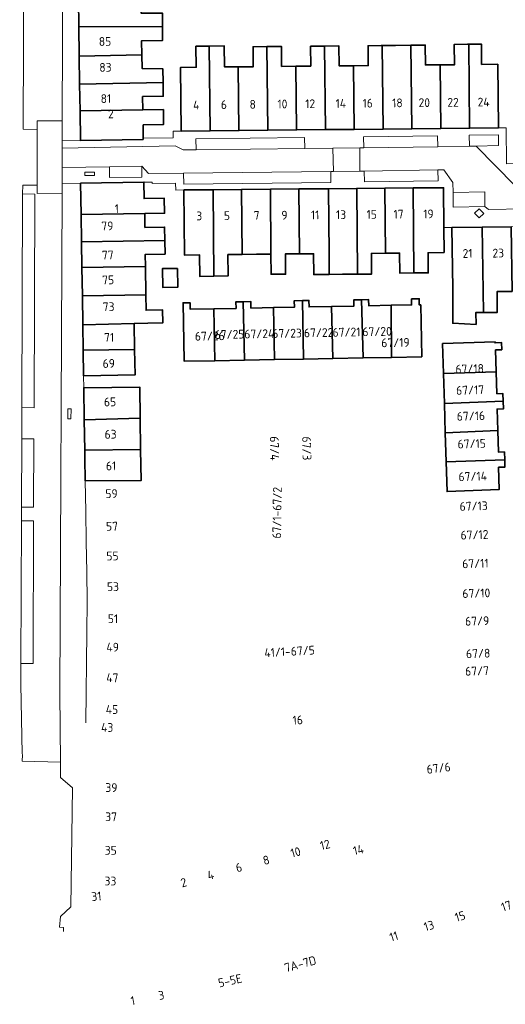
# Model space of a CAD drawing. Extents: x 150256 to 156914, y 461459 to 469481.
# Tile 303 of 656: x 155406 to 155481, y 463334 to 463485. Entities that reach past the tile are written whole.
import ezdxf
from ezdxf.enums import TextEntityAlignment as Align

# ---------------------------------------------------------------- set-up
doc = ezdxf.new("R2010")
doc.units = 0
doc.header["$LTSCALE"] = 0.75
for name, color, linetype, lineweight in [('B-RO-GR-BEPLANTING_CULTUUR_VASTE PLANTENVAK-GV', 251, 'CONTINUOUS', 18), ('B-RO-GR-GROENVOORZIENING-GV', 251, 'CONTINUOUS', 18), ('B-RO-OG-BEBOUWING-GV', 6, 'CONTINUOUS', 35), ('B-RO-OG-BEBOUWING-T18', 1, 'CONTINUOUS', 18), ('B-RO-VH-VERHARDING_STRAATBAKSTEEN-GV', 251, 'CONTINUOUS', 18)]:
    doc.layers.add(name, color=color, linetype=linetype, lineweight=lineweight)
doc.styles.add('NLCS-ISO-M200-T18', font='NLCS-ISO.ttf', dxfattribs={"height": 360})

msp = doc.modelspace()

# ---------------------------------------------------------------- linework, layer by layer
at = {"layer": 'B-RO-GR-BEPLANTING_CULTUUR_VASTE PLANTENVAK-GV'}
msp.add_lwpolyline([(155413.861, 463424.173), (155414.361, 463424.17), (155414.368, 463425.67), (155413.868, 463425.673)], close=True, dxfattribs=at)
at = {"layer": 'B-RO-GR-GROENVOORZIENING-GV'}
for points in [[(155416.476, 463462.002), (155416.481, 463461.502), (155417.981, 463461.517), (155417.976, 463462.017)], [(155477.013, 463456.406), (155476.3, 463455.705), (155477, 463454.992), (155477.714, 463455.692)]]:
    msp.add_lwpolyline(points, close=True, dxfattribs=at)
at = {"layer": 'B-RO-OG-BEBOUWING-GV'}
for points in [[(155425.14, 463488.564), (155415.49, 463488.526), (155415.553, 463484.374), (155428.417, 463484.334), (155428.423, 463486.418), (155427.973, 463486.421), (155425.149, 463486.435)], [(155415.553, 463484.374), (155415.622, 463479.827), (155425.248, 463480.065), (155425.195, 463482.208), (155428.41, 463482.25), (155428.417, 463484.334)], [(155435.703, 463468.377), (155435.574, 463481.39), (155433.55, 463481.367), (155433.581, 463478.138), (155431.179, 463478.115), (155431.277, 463468.34), (155431.277, 463468.333)], [(155435.574, 463481.39), (155435.703, 463468.377), (155440.129, 463468.421), (155440.037, 463478.201), (155437.931, 463478.181), (155437.899, 463481.418)], [(155444.555, 463468.464), (155444.428, 463481.3), (155442.318, 463481.279), (155442.348, 463478.224), (155440.037, 463478.201), (155440.129, 463468.421)], [(155444.428, 463481.3), (155444.555, 463468.464), (155448.981, 463468.508), (155448.884, 463478.288), (155446.697, 463478.266), (155446.668, 463481.323), (155446.564, 463481.322)], [(155448.981, 463468.508), (155453.407, 463468.552), (155453.28, 463481.387), (155451.143, 463481.365), (155451.172, 463478.31), (155448.884, 463478.288)], [(155453.407, 463468.552), (155457.833, 463468.596), (155457.736, 463478.374), (155455.524, 463478.352), (155455.492, 463481.409), (155453.28, 463481.387)], [(155462.259, 463468.64), (155462.132, 463481.468), (155461.983, 463481.466), (155459.967, 463481.446), (155459.997, 463478.396), (155457.736, 463478.374), (155457.833, 463468.596)], [(155462.132, 463481.468), (155462.259, 463468.64), (155466.685, 463468.684), (155466.518, 463481.516), (155464.156, 463481.499)], [(155466.685, 463468.684), (155471.111, 463468.727), (155471.015, 463478.504), (155468.762, 463478.482), (155468.731, 463481.538), (155466.518, 463481.516)], [(155471.111, 463468.727), (155475.537, 463468.771), (155475.409, 463481.663), (155475.232, 463481.661), (155473.205, 463481.641), (155473.235, 463478.525), (155471.015, 463478.504)], [(155479.962, 463468.815), (155479.876, 463478.59), (155477.389, 463478.565), (155477.358, 463481.682), (155475.409, 463481.663), (155475.537, 463468.771)], [(155415.622, 463479.827), (155415.687, 463475.56), (155428.495, 463475.791), (155428.457, 463477.904), (155425.301, 463477.922), (155425.248, 463480.065)], [(155415.687, 463475.56), (155415.749, 463471.462), (155425.385, 463471.611), (155425.348, 463473.635), (155428.533, 463473.677), (155428.495, 463475.791)], [(155415.749, 463471.462), (155415.818, 463466.9), (155425.433, 463467.056), (155425.435, 463467.265), (155425.454, 463469.289), (155428.58, 463469.361), (155428.541, 463471.623), (155425.385, 463471.611)], [(155415.833, 463460.337), (155415.909, 463455.529), (155425.688, 463455.683), (155428.721, 463455.73), (155428.685, 463458.023), (155425.588, 463457.974), (155425.548, 463460.491)], [(155436.184, 463459.329), (155431.781, 463459.291), (155431.69, 463459.289), (155431.779, 463449.307), (155434.063, 463449.344), (155434.117, 463446.025), (155436.3, 463446.06)], [(155440.648, 463449.404), (155440.56, 463459.368), (155436.184, 463459.329), (155436.3, 463446.06), (155438.473, 463446.09), (155438.472, 463446.235), (155438.445, 463449.384)], [(155440.56, 463459.368), (155440.648, 463449.404), (155442.85, 463449.423), (155445.061, 463449.442), (155444.976, 463459.406)], [(155449.35, 463459.444), (155444.976, 463459.406), (155445.061, 463449.442), (155445.088, 463446.34), (155447.298, 463446.359), (155447.271, 463449.464), (155449.437, 463449.483)], [(155453.897, 463459.484), (155449.35, 463459.444), (155449.437, 463449.483), (155451.602, 463449.502), (155451.629, 463446.39), (155451.63, 463446.292), (155454.012, 463446.335), (155453.984, 463449.523)], [(155458.221, 463459.522), (155453.897, 463459.484), (155453.984, 463449.523), (155454.012, 463446.335), (155456.025, 463446.383), (155458.335, 463446.382)], [(155462.553, 463459.559), (155458.221, 463459.522), (155458.335, 463446.382), (155460.515, 463446.38), (155460.515, 463446.482), (155460.488, 463449.561), (155462.639, 463449.58)], [(155466.899, 463459.597), (155462.553, 463459.559), (155462.639, 463449.58), (155464.789, 463449.598), (155464.816, 463446.526), (155467.012, 463446.545)], [(155471.639, 463449.68), (155471.611, 463453.506), (155471.565, 463459.638), (155466.899, 463459.597), (155467.012, 463446.545), (155469.207, 463446.564), (155469.18, 463449.659)], [(155415.909, 463455.529), (155415.975, 463451.323), (155428.769, 463451.526), (155428.736, 463453.602), (155425.722, 463453.554), (155425.688, 463455.683)], [(155472.835, 463453.515), (155472.954, 463444.172), (155472.962, 463443.566), (155472.962, 463438.816), (155476.553, 463438.639), (155476.495, 463440.459), (155477.67, 463440.473), (155477.503, 463453.574)], [(155482.058, 463443.717), (155481.931, 463453.631), (155477.503, 463453.574), (155477.67, 463440.473), (155479.79, 463440.498), (155479.763, 463443.688), (155479.795, 463443.688)], [(155416.037, 463447.38), (155425.793, 463447.535), (155425.764, 463449.402), (155428.802, 463449.45), (155428.769, 463451.526), (155415.975, 463451.323)], [(155425.793, 463447.535), (155416.037, 463447.38), (155416.105, 463443.061), (155425.861, 463443.216)], [(155430.729, 463447.256), (155428.422, 463447.237), (155428.446, 463444.335), (155430.753, 463444.354)], [(155416.105, 463443.061), (155416.176, 463438.597), (155424.068, 463438.804), (155426.168, 463438.837), (155428.443, 463438.873), (155428.412, 463440.871), (155425.899, 463440.832), (155425.861, 463443.216)], [(155459.195, 463433.511), (155463.55, 463433.594), (155463.518, 463441.592), (155460.058, 463441.526), (155460.04, 463442.457), (155458.935, 463442.436)], [(155463.55, 463433.594), (155468.209, 463433.683), (155468.057, 463441.654), (155467.827, 463441.649), (155467.809, 463442.583), (155466.633, 463442.561), (155466.651, 463441.652), (155463.518, 463441.592)], [(155436.463, 463433.077), (155436.31, 463441.038), (155432.673, 463440.969), (155432.653, 463441.983), (155431.566, 463441.963), (155431.738, 463432.987)], [(155436.31, 463441.038), (155436.463, 463433.077), (155440.986, 463433.163), (155440.773, 463442.14), (155439.679, 463442.119), (155439.698, 463441.103)], [(155445.614, 463433.252), (155445.45, 463441.223), (155441.99, 463441.157), (155441.971, 463442.163), (155440.773, 463442.14), (155440.986, 463433.163)], [(155445.45, 463441.223), (155445.614, 463433.252), (155450.031, 463433.336), (155449.913, 463442.312), (155448.638, 463442.288), (155448.658, 463441.284)], [(155454.326, 463441.389), (155450.905, 463441.324), (155450.886, 463442.331), (155449.913, 463442.312), (155450.031, 463433.336), (155454.551, 463433.422)], [(155454.551, 463433.422), (155459.195, 463433.511), (155458.935, 463442.436), (155457.762, 463442.413), (155457.781, 463441.455), (155454.326, 463441.389)], [(155416.237, 463434.693), (155424.131, 463434.804), (155424.068, 463438.804), (155416.176, 463438.597)], [(155471.546, 463431.11), (155479.634, 463431.377), (155479.531, 463434.733), (155480.484, 463434.762), (155480.45, 463435.85), (155479.469, 463435.82), (155479.465, 463435.955), (155471.406, 463435.709)], [(155424.131, 463434.804), (155416.237, 463434.693), (155416.299, 463430.775), (155424.193, 463430.899)], [(155479.634, 463431.377), (155471.546, 463431.11), (155471.686, 463426.528), (155480.707, 463426.885), (155480.672, 463428.021), (155479.737, 463427.993)], [(155416.402, 463424.013), (155424.99, 463424.263), (155424.928, 463429.039), (155416.325, 463428.916)], [(155471.824, 463422.001), (155479.863, 463422.336), (155479.762, 463425.654), (155480.743, 463425.684), (155480.707, 463426.885), (155471.686, 463426.528)], [(155424.99, 463424.263), (155416.402, 463424.013), (155416.475, 463419.335), (155425.053, 463419.447)], [(155479.863, 463422.336), (155471.824, 463422.001), (155471.961, 463417.537), (155480.938, 463417.873), (155480.901, 463419.076), (155479.964, 463419.048)], [(155416.549, 463414.657), (155425.115, 463414.665), (155425.053, 463419.447), (155416.475, 463419.335), (155416.494, 463418.106)], [(155480.938, 463417.873), (155471.961, 463417.537), (155472.1, 463412.986), (155480.109, 463413.313), (155480.005, 463416.71), (155480.973, 463416.74)]]:
    msp.add_lwpolyline(points, close=True, dxfattribs=at)
at = {"layer": 'B-RO-VH-VERHARDING_STRAATBAKSTEEN-GV'}
for points in [[(155406.649, 463383.366), (155406.656, 463386.597), (155406.742, 463408.472), (155406.751, 463410.603), (155406.792, 463421.093), (155406.811, 463425.903), (155406.941, 463458.676), (155406.946, 463460.037), (155409.173, 463460.021), (155409.191, 463468.581), (155407.005, 463468.616), (155407.377, 463560.806), (155407.398, 463565.681), (155404.787, 463565.626), (155404.522, 463565.622)], [(155466.685, 463468.684), (155462.259, 463468.64), (155457.833, 463468.596), (155453.407, 463468.552), (155448.981, 463468.508), (155444.555, 463468.464), (155440.129, 463468.421), (155435.703, 463468.377), (155431.277, 463468.333), (155431.277, 463468.34), (155430.044, 463468.328), (155430.042, 463468.323), (155430.046, 463467.283), (155425.435, 463467.265), (155425.433, 463467.056), (155415.818, 463466.9), (155413.009, 463466.853), (155413.006, 463465.73), (155430.342, 463466.092), (155431.569, 463465.443), (155433.552, 463465.473), (155433.532, 463467.153), (155450.217, 463467.352), (155450.237, 463465.672), (155454.56, 463465.723), (155458.688, 463465.772), (155459.29, 463465.779), (155459.266, 463467.459), (155470.635, 463467.617), (155470.658, 463465.937), (155475.513, 463466.021), (155475.484, 463467.701), (155479.977, 463467.779), (155480.006, 463466.099), (155476.544, 463466.039), (155482.489, 463459.981)], [(155514.72, 463452.63), (155514.895, 463452.913), (155512.572, 463454.335), (155504.11, 463459.518), (155500.415, 463461.781), (155500.412, 463461.933), (155500.388, 463462.984), (155499.135, 463463.851), (155499.139, 463463.557), (155494.649, 463463.496), (155490.229, 463463.436), (155485.809, 463463.376), (155481.221, 463463.314), (155481.147, 463468.825), (155479.962, 463468.815), (155475.537, 463468.771), (155471.111, 463468.727), (155466.685, 463468.684)], [(155483.93, 463456.408), (155478.456, 463456.317), (155477.905, 463456.742), (155473.041, 463456.672), (155473.018, 463458.912), (155472.983, 463460.443), (155471.57, 463462.376), (155470.691, 463462.363), (155470.716, 463460.688), (155459.398, 463460.516), (155459.373, 463462.191), (155458.724, 463462.184), (155454.636, 463462.137), (155454.248, 463462.133), (155454.269, 463460.453), (155431.673, 463460.181), (155431.653, 463461.861), (155426.255, 463461.834), (155425.22, 463462.934), (155425.243, 463461.254), (155420.273, 463461.184), (155420.25, 463462.864), (155412.996, 463462.722), (155412.989, 463460.294), (155415.833, 463460.337), (155425.548, 463460.491), (155426.799, 463460.483), (155426.799, 463460.304), (155430.401, 463460.318), (155430.445, 463459.256), (155431.69, 463459.289), (155431.781, 463459.291), (155436.184, 463459.329), (155440.56, 463459.368), (155444.976, 463459.406), (155449.35, 463459.444), (155453.897, 463459.484), (155458.221, 463459.522), (155462.553, 463459.559)], [(155416.628, 463377.473), (155416.681, 463382.144), (155416.733, 463386.735), (155416.786, 463391.376), (155416.84, 463396.123), (155416.769, 463400.637), (155416.697, 463405.253), (155416.622, 463409.982), (155416.549, 463414.657), (155416.494, 463418.106), (155416.475, 463419.335), (155416.402, 463424.013), (155416.325, 463428.916), (155416.299, 463430.775), (155416.237, 463434.693), (155416.176, 463438.597), (155416.105, 463443.061), (155416.037, 463447.38), (155415.975, 463451.323), (155415.909, 463455.529), (155415.833, 463460.337), (155412.989, 463460.294), (155412.984, 463458.794), (155412.646, 463382.042), (155412.735, 463371.458), (155412.755, 463369.062), (155414.618, 463367.473), (155414.329, 463349.237), (155412.75, 463347.746), (155412.615, 463346.101), (155413.233, 463346.03), (155413.202, 463345.454)], [(155462.553, 463459.559), (155466.899, 463459.597), (155471.565, 463459.638), (155471.611, 463453.506), (155472.835, 463453.515), (155477.503, 463453.574), (155481.931, 463453.631), (155486.357, 463453.687), (155490.755, 463453.742), (155491.85, 463453.783), (155495.453, 463453.805), (155495.578, 463453.692), (155496.128, 463453.67), (155497.814, 463452.643), (155497.961, 463452.866), (155498.402, 463452.56), (155499.421, 463451.868), (155507.826, 463446.652), (155510.156, 463445.243), (155510.36, 463445.573)]]:
    msp.add_lwpolyline(points, dxfattribs=at)
for points in [[(155413.019, 463469.896), (155413.212, 463519.033), (155413.22, 463521.031), (155413.233, 463524.229), (155413.267, 463532.906), (155413.376, 463560.781), (155407.377, 463560.806), (155407.005, 463468.616), (155409.191, 463468.581), (155409.194, 463469.9)], [(155415.687, 463475.56), (155415.622, 463479.827), (155415.553, 463484.374), (155415.49, 463488.526), (155415.425, 463492.812), (155415.361, 463497.017), (155415.316, 463500), (155415.295, 463501.915), (155415.256, 463505.499), (155415.208, 463509.95), (155415.115, 463518.288), (155416.102, 463518.882), (155413.212, 463519.033), (155413.019, 463469.896), (155413.009, 463466.853), (155415.818, 463466.9), (155415.749, 463471.462)], [(155413.019, 463469.896), (155409.194, 463469.9), (155409.191, 463468.581), (155409.173, 463460.021), (155409.17, 463458.768), (155412.984, 463458.794), (155412.989, 463460.294), (155412.996, 463462.722), (155413.006, 463465.73), (155413.009, 463466.853)], [(155433.552, 463465.473), (155450.237, 463465.672), (155450.217, 463467.352), (155433.532, 463467.153)], [(155459.29, 463465.779), (155470.658, 463465.937), (155470.635, 463467.617), (155459.266, 463467.459)], [(155475.513, 463466.021), (155476.544, 463466.039), (155480.006, 463466.099), (155479.977, 463467.779), (155475.484, 463467.701)], [(155431.653, 463461.861), (155454.248, 463462.133), (155454.636, 463462.137), (155454.56, 463465.723), (155450.237, 463465.672), (155433.552, 463465.473), (155431.569, 463465.443), (155430.342, 463466.092), (155413.006, 463465.73), (155412.996, 463462.722), (155420.25, 463462.864), (155425.22, 463462.934), (155426.255, 463461.834)], [(155458.724, 463462.184), (155458.688, 463465.772), (155454.56, 463465.723), (155454.636, 463462.137)], [(155483.93, 463456.408), (155492.88, 463456.548), (155496.379, 463456.602), (155496.322, 463460.207), (155495.27, 463460.194), (155483.848, 463460.018), (155482.489, 463459.981), (155476.544, 463466.039), (155475.513, 463466.021), (155470.658, 463465.937), (155459.29, 463465.779), (155458.688, 463465.772), (155458.724, 463462.184), (155459.373, 463462.191), (155470.691, 463462.363), (155471.57, 463462.376), (155472.983, 463460.443), (155473.018, 463458.912), (155477.872, 463458.981), (155477.905, 463456.742), (155478.456, 463456.317)], [(155420.25, 463462.864), (155420.273, 463461.184), (155425.243, 463461.254), (155425.22, 463462.934)], [(155454.248, 463462.133), (155431.653, 463461.861), (155431.673, 463460.181), (155454.269, 463460.453)], [(155459.373, 463462.191), (155459.398, 463460.516), (155470.716, 463460.688), (155470.691, 463462.363)], [(155416.476, 463462.002), (155417.976, 463462.017), (155417.981, 463461.517), (155416.481, 463461.502)], [(155406.901, 463372.54), (155406.889, 463371.613), (155412.735, 463371.458), (155412.646, 463382.042), (155412.984, 463458.794), (155409.17, 463458.768), (155409.173, 463460.021), (155406.946, 463460.037), (155406.941, 463458.676), (155408.83, 463458.668), (155408.723, 463425.858), (155406.811, 463425.903), (155406.792, 463421.093), (155408.683, 463421.088), (155408.623, 463410.573), (155406.751, 463410.603), (155406.742, 463408.472), (155408.61, 463408.491), (155408.542, 463386.573), (155406.656, 463386.597), (155406.649, 463383.366), (155406.888, 463372.746)], [(155406.941, 463458.676), (155406.811, 463425.903), (155408.723, 463425.858), (155408.83, 463458.668)], [(155473.018, 463458.912), (155473.041, 463456.672), (155477.905, 463456.742), (155477.872, 463458.981)], [(155477.013, 463456.406), (155477.714, 463455.692), (155477, 463454.992), (155476.3, 463455.705)], [(155413.861, 463424.173), (155413.868, 463425.673), (155414.368, 463425.67), (155414.361, 463424.17)], [(155406.792, 463421.093), (155406.751, 463410.603), (155408.623, 463410.573), (155408.683, 463421.088)]]:
    msp.add_lwpolyline(points, close=True, dxfattribs=at)

# ---------------------------------------------------------------- texts
at = {"layer": 'B-RO-OG-BEBOUWING-T18', "style": 'NLCS-ISO-M200-T18'}
for s, rotation, p in [('85', 0.9, (155419.588, 463482.096)), ('83', 0.9, (155419.648, 463478.123)), ('81', 0.9, (155419.721, 463473.322)), ('4', 0.6, (155433.597, 463472.356)), ('6', 0.6, (155437.835, 463472.398)), ('8', 0.6, (155442.257, 463472.442)), ('10', 0.6, (155446.817, 463472.487)), ('12', 0.6, (155451.077, 463472.529)), ('14', 0.6, (155455.788, 463472.576)), ('16', 0.6, (155459.91, 463472.617)), ('18', 0.6, (155464.471, 463472.662)), ('20', 0.6, (155468.591, 463472.703)), ('22', 0.6, (155473.012, 463472.746)), ('24', 0.6, (155477.699, 463472.793)), ('2', 0.9, (155420.484, 463470.976)), ('1', 0.9, (155421.393, 463456.425)), ('3', 0.5, (155434.044, 463455.31)), ('5', 0.5, (155438.303, 463455.348)), ('7', 0.5, (155442.862, 463455.388)), ('9', 0.5, (155447.133, 463455.425)), ('11', 0.5, (155451.843, 463455.466)), ('13', 0.5, (155455.814, 463455.501)), ('15', 0.5, (155460.523, 463455.542)), ('17', 0.5, (155464.644, 463455.577)), ('19', 0.5, (155469.231, 463455.617)), ('79', 0.9, (155419.937, 463453.771)), ('77', 0.9, (155420.007, 463449.3)), ('21', 0.7, (155475.238, 463449.545)), ('23', 0.7, (155479.947, 463449.605)), ('75', 0.9, (155420.067, 463445.486)), ('73', 0.9, (155420.132, 463441.365)), ('67/25', 1.1, (155438.698, 463437.12)), ('67/24', 1.1, (155443.272, 463437.208)), ('67/23', 1.1, (155447.528, 463437.289)), ('67/22', 1.1, (155452.378, 463437.381)), ('67/21', 1.1, (155456.649, 463437.463)), ('67/20', 1.1, (155461.353, 463437.553)), ('71', 0.9, (155420.207, 463436.662)), ('67/26', 1.1, (155435.664, 463436.865)), ('67/19', 1.1, (155464.167, 463435.856)), ('69', 0.9, (155420.165, 463432.657)), ('67/18', 1.8, (155475.562, 463431.834)), ('67/17', 1.8, (155475.625, 463428.57)), ('65', 0.9, (155420.359, 463426.755)), ('67/16', 1.7, (155475.747, 463424.589)), ('63', 0.9, (155420.437, 463421.783)), ('67/4', 271.3, (155445.606, 463419.611)), ('67/3', 271.3, (155450.558, 463419.614)), ('67/15', 1.8, (155475.877, 463420.329)), ('61', 0.9, (155420.513, 463416.924)), ('67/14', 1.8, (155476.03, 463415.325)), ('67/1-67/2', 89.3, (155445.99, 463409.734)), ('59', 0.9, (155420.581, 463412.665)), ('67/13', 1.7, (155476.17, 463410.759)), ('57', 0.9, (155420.659, 463407.657)), ('67/12', 1.8, (155476.304, 463406.349)), ('55', 0.9, (155420.731, 463403.095)), ('67/11', 1.7, (155476.438, 463401.942)), ('53', 0.9, (155420.805, 463398.383)), ('67/10', 1.8, (155476.578, 463397.377)), ('51', 359.4, (155420.81, 463393.458)), ('67/9', 1.7, (155476.708, 463393.116)), ('49', 359.4, (155420.76, 463389.098)), ('41/1-67/5', 3.3, (155447.915, 463388.437)), ('67/8', 1.8, (155476.86, 463388.126)), ('47', 359.4, (155420.707, 463384.388)), ('67/7', 1.8, (155476.69, 463385.442)), ('45', 359.4, (155420.652, 463379.528)), ('43', 359.4, (155419.918, 463376.77)), ('16', 3.3, (155449.17, 463377.906)), ('67/6', 6.8, (155470.786, 463370.521)), ('39', 359.4, (155420.565, 463367.533)), ('37', 359.4, (155420.519, 463363.051)), ('12', 13.4, (155453.364, 463358.755)), ('35', 359.4, (155420.466, 463357.901)), ('10', 15, (155448.842, 463357.61)), ('14', 13.5, (155458.48, 463357.974)), ('8', 15, (155444.324, 463356.401)), ('4', 15, (155435.788, 463354.115)), ('6', 15, (155440.129, 463355.278)), ('33', 359.4, (155420.417, 463353.188)), ('2', 15.1, (155431.658, 463352.963)), ('31', 5.5, (155418.26, 463350.838)), ('17', 17.8, (155481.182, 463349.358)), ('15', 16.9, (155474.091, 463347.776)), ('13', 16.9, (155469.31, 463346.321)), ('11', 16.9, (155463.919, 463344.68)), ('7A-7D', 14.8, (155449.564, 463340.447)), ('5-5E', 12.4, (155438.776, 463337.895)), ('1', 10.8, (155423.85, 463334.815)), ('3', 10.8, (155428.214, 463335.652))]:
    msp.add_text(s, height=1.35, rotation=rotation, dxfattribs=at).set_placement(p, align=Align.MIDDLE)

doc.saveas('drawing.dxf')
